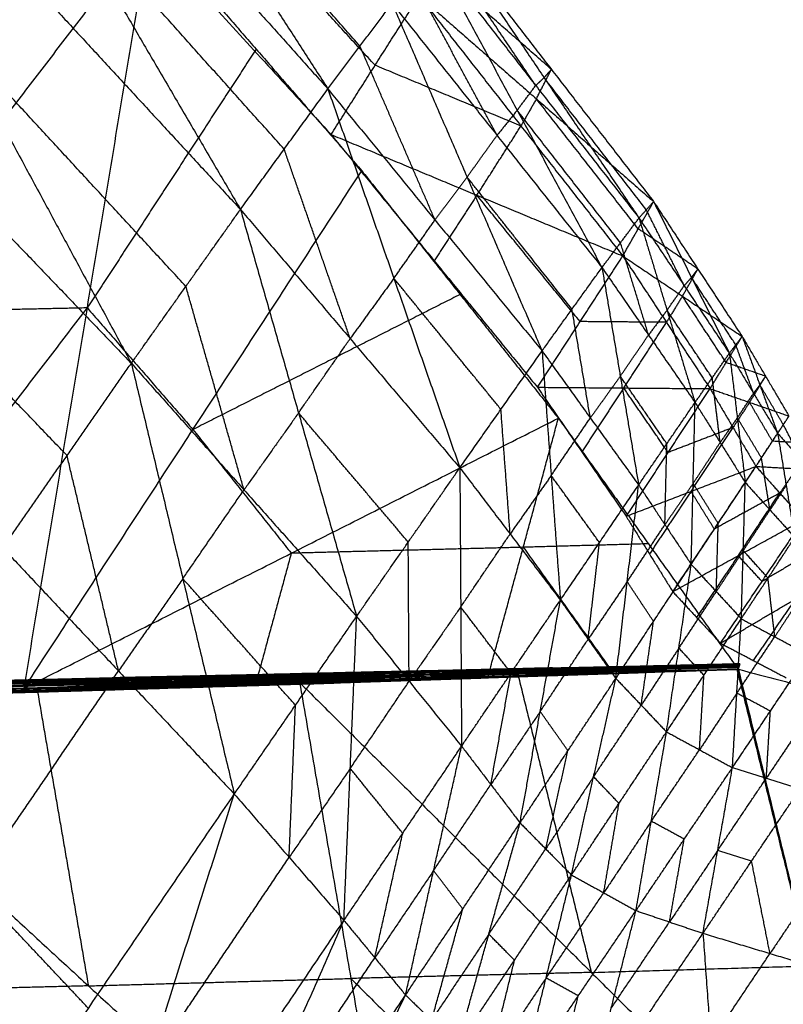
# Model space of a CAD drawing. Header units: millimetres. Extents: x -106 to 110, y -96 to 120.
# Tile 997 of 1020: x 59.65 to 61.38, y 98.49 to 100.72. Entities that reach past the tile are written whole.
import ezdxf

# ---------------------------------------------------------------- set-up
doc = ezdxf.new("R2010")
doc.units = ezdxf.units.MM
doc.header["$MEASUREMENT"] = 0
doc.layers.add('Default', color=7, linetype='Continuous', true_color=0x000000)

msp = doc.modelspace()

# ---------------------------------------------------------------- linework, layer by layer
at = {"layer": 'Default'}
for points in [[(59.4768, 101.9169, 12.9164), (59.9143, 101.2392, 13.1731), (60.3517, 100.5614, 13.4298)], [(59.3184, 101.7137, 13.2077), (59.736, 101.001, 13.4112), (60.1536, 100.2884, 13.6146)], [(59.3184, 101.7137, 13.2077), (59.835, 101.1376, 13.3188), (60.3517, 100.5614, 13.4298)], [(59.3405, 101.5706, 11.4835), (59.8497, 101.0144, 11.7456), (60.3589, 100.4581, 12.0076)], [(59.1041, 101.4248, 13.465), (59.5053, 100.6824, 13.6054), (59.9064, 99.9399, 13.7459)], [(59.1041, 101.4248, 13.465), (59.6289, 100.8566, 13.5398), (60.1536, 100.2884, 13.6146)], [(60.4244, 100.6584, 13.3201), (60.1693, 100.9488, 13.2466), (59.9143, 101.2392, 13.1731)], [(59.697, 101.196, 11.652), (59.3624, 100.7596, 11.6521), (59.0278, 100.3232, 11.6523)], [(60.4587, 100.6149, 12.1674), (60.2041, 100.893, 12.0363), (59.9495, 101.1712, 11.9053)], [(58.838, 101.0539, 13.6643), (59.3722, 100.4969, 13.7051), (59.9064, 99.9399, 13.7459)], [(60.2527, 100.4249, 13.5222), (59.9943, 100.713, 13.4667), (59.736, 101.001, 13.4112)], [(58.6115, 99.1813, 11.7754), (59.2808, 100.0541, 11.7751), (59.95, 100.9268, 11.7749)], [(59.6634, 99.204, 12.1309), (59.8067, 100.0654, 11.9529), (59.95, 100.9268, 11.7749)], [(59.95, 100.9268, 11.7749), (60.1892, 100.6514, 11.9122), (60.4285, 100.376, 12.0495)], [(60.8226, 100.569, 13.0807), (60.7151, 100.728, 12.9693), (60.6075, 100.887, 12.8579)], [(60.6265, 100.9049, 12.7409), (60.8416, 100.5869, 12.9636), (61.0566, 100.269, 13.1864)], [(60.6265, 100.9049, 12.7409), (60.8581, 100.6056, 12.8626), (61.0897, 100.3062, 12.9844)], [(60.5886, 100.869, 12.9749), (60.7806, 100.513, 13.1796), (60.9727, 100.1569, 13.3843)], [(60.5886, 100.869, 12.9749), (60.8226, 100.569, 13.0807), (61.0566, 100.269, 13.1864)], [(60.8581, 100.6056, 12.8626), (60.7253, 100.7219, 12.6983), (60.5924, 100.8383, 12.534)], [(60.7349, 100.4561, 13.2973), (60.6389, 100.6341, 13.195), (60.5429, 100.8122, 13.0926)], [(60.3589, 100.4581, 12.0076), (60.4587, 100.6149, 12.1674), (60.5584, 100.7717, 12.3271)], [(60.5584, 100.7717, 12.3271), (60.7892, 100.4774, 12.47), (61.0199, 100.1831, 12.6129)], [(60.5584, 100.7717, 12.3271), (60.8241, 100.5389, 12.6557), (61.0897, 100.3062, 12.9844)], [(60.3517, 100.5614, 13.4298), (60.4244, 100.6584, 13.3201), (60.4972, 100.7553, 13.2103)], [(60.4972, 100.7553, 13.2103), (60.6671, 100.3616, 13.3867), (60.837, 99.968, 13.563)], [(60.4972, 100.7553, 13.2103), (60.7349, 100.4561, 13.2973), (60.9727, 100.1569, 13.3843)], [(60.03, 100.1142, 13.6803), (59.7676, 100.3983, 13.6429), (59.5053, 100.6824, 13.6054)], [(60.1892, 100.6514, 11.9122), (59.998, 100.3584, 11.9325), (59.8067, 100.0654, 11.9529)], [(60.5943, 100.2647, 13.4964), (60.5094, 100.4615, 13.4083), (60.4244, 100.6584, 13.3201)], [(60.7892, 100.4774, 12.47), (60.6239, 100.5461, 12.3187), (60.4587, 100.6149, 12.1674)], [(60.8241, 100.5389, 12.6557), (60.8411, 100.5723, 12.7592), (60.8581, 100.6056, 12.8626)], [(60.8416, 100.5869, 12.9636), (60.8498, 100.5963, 12.9131), (60.8581, 100.6056, 12.8626)], [(60.8416, 100.5869, 12.9636), (60.8321, 100.578, 13.0222), (60.8226, 100.569, 13.0807)], [(61.0732, 100.2876, 13.0854), (60.9574, 100.4373, 13.0245), (60.8416, 100.5869, 12.9636)], [(60.1536, 100.2884, 13.6146), (60.2527, 100.4249, 13.5222), (60.3517, 100.5614, 13.4298)], [(60.3517, 100.5614, 13.4298), (60.5012, 100.1324, 13.5681), (60.6507, 99.7033, 13.7064)], [(60.3517, 100.5614, 13.4298), (60.5943, 100.2647, 13.4964), (60.837, 99.968, 13.563)], [(60.7806, 100.513, 13.1796), (60.8016, 100.541, 13.1301), (60.8226, 100.569, 13.0807)], [(60.8241, 100.5389, 12.6557), (60.8066, 100.5082, 12.5629), (60.7892, 100.4774, 12.47)], [(61.0548, 100.2446, 12.7986), (60.9395, 100.3918, 12.7272), (60.8241, 100.5389, 12.6557)], [(60.7806, 100.513, 13.1796), (60.7578, 100.4845, 13.2385), (60.7349, 100.4561, 13.2973)], [(61.0147, 100.2129, 13.2853), (60.8976, 100.363, 13.2325), (60.7806, 100.513, 13.1796)], [(60.6894, 100.3206, 12.3103), (60.7393, 100.399, 12.3902), (60.7892, 100.4774, 12.47)], [(60.3589, 100.4581, 12.0076), (60.5927, 100.1719, 12.159), (60.8265, 99.8857, 12.3105)], [(60.3589, 100.4581, 12.0076), (60.6894, 100.3206, 12.3103), (61.0199, 100.1831, 12.6129)], [(60.6671, 100.3616, 13.3867), (60.701, 100.4089, 13.342), (60.7349, 100.4561, 13.2973)], [(60.4022, 99.9959, 13.6605), (60.3274, 100.2104, 13.5914), (60.2527, 100.4249, 13.5222)], [(59.6634, 99.204, 12.1309), (60.046, 99.79, 12.0902), (60.4285, 100.376, 12.0495)], [(60.4285, 100.376, 12.0495), (60.6513, 100.0958, 12.2021), (60.874, 99.8156, 12.3548)], [(60.6671, 100.3616, 13.3867), (60.6307, 100.3132, 13.4415), (60.5943, 100.2647, 13.4964)], [(60.9048, 100.0624, 13.4736), (60.786, 100.212, 13.4302), (60.6671, 100.3616, 13.3867)], [(60.6894, 100.3206, 12.3103), (60.6411, 100.2462, 12.2347), (60.5927, 100.1719, 12.159)], [(60.9232, 100.0344, 12.4617), (60.8063, 100.1775, 12.386), (60.6894, 100.3206, 12.3103)], [(61.0199, 100.1831, 12.6129), (61.0548, 100.2446, 12.7986), (61.0897, 100.3062, 12.9844)], [(61.0566, 100.269, 13.1864), (61.0732, 100.2876, 13.0854), (61.0897, 100.3062, 12.9844)], [(61.0897, 100.3062, 12.9844), (61.1756, 100.1344, 13.1482), (61.2614, 99.9627, 13.3121)], [(61.0897, 100.3062, 12.9844), (61.19, 100.1535, 13.0568), (61.2903, 100.0007, 13.1293)], [(59.7607, 99.731, 13.7764), (59.4936, 100.0095, 13.756), (59.2265, 100.288, 13.7356)], [(59.9064, 99.9399, 13.7459), (60.03, 100.1142, 13.6803), (60.1536, 100.2884, 13.6146)], [(60.1536, 100.2884, 13.6146), (60.2852, 99.8276, 13.7067), (60.4168, 99.3668, 13.7987)], [(60.1536, 100.2884, 13.6146), (60.4022, 99.9959, 13.6605), (60.6507, 99.7033, 13.7064)], [(61.159, 100.1158, 13.2493), (61.1161, 100.2017, 13.1673), (61.0732, 100.2876, 13.0854)], [(60.5012, 100.1324, 13.5681), (60.5478, 100.1985, 13.5323), (60.5943, 100.2647, 13.4964)], [(60.9727, 100.1569, 13.3843), (61.0147, 100.2129, 13.2853), (61.0566, 100.269, 13.1864)], [(61.0566, 100.269, 13.1864), (61.1201, 100.0601, 13.337), (61.1836, 99.8512, 13.4877)], [(61.0566, 100.269, 13.1864), (61.159, 100.1158, 13.2493), (61.2614, 99.9627, 13.3121)], [(61.19, 100.1535, 13.0568), (61.1224, 100.199, 12.9277), (61.0548, 100.2446, 12.7986)], [(61.0782, 100.004, 13.436), (61.0464, 100.1085, 13.3607), (61.0147, 100.2129, 13.2853)], [(60.8265, 99.8857, 12.3105), (60.9232, 100.0344, 12.4617), (61.0199, 100.1831, 12.6129)], [(61.0199, 100.1831, 12.6129), (61.1188, 100.0328, 12.6984), (61.2177, 99.8826, 12.7839)], [(61.0199, 100.1831, 12.6129), (61.1551, 100.0919, 12.8711), (61.2903, 100.0007, 13.1293)], [(60.837, 99.968, 13.563), (60.9048, 100.0624, 13.4736), (60.9727, 100.1569, 13.3843)], [(60.9727, 100.1569, 13.3843), (61.0142, 99.9107, 13.5133), (61.0557, 99.6644, 13.6423)], [(60.9727, 100.1569, 13.3843), (61.0782, 100.004, 13.436), (61.1836, 99.8512, 13.4877)], [(61.1551, 100.0919, 12.8711), (61.1726, 100.1227, 12.964), (61.19, 100.1535, 13.0568)], [(61.1756, 100.1344, 13.1482), (61.1828, 100.1439, 13.1025), (61.19, 100.1535, 13.0568)], [(60.5012, 100.1324, 13.5681), (60.4517, 100.0641, 13.6143), (60.4022, 99.9959, 13.6605)], [(60.7438, 99.8356, 13.6347), (60.6225, 99.984, 13.6014), (60.5012, 100.1324, 13.5681)], [(61.1756, 100.1344, 13.1482), (61.1673, 100.1251, 13.1988), (61.159, 100.1158, 13.2493)], [(61.2759, 99.9817, 13.2207), (61.2257, 100.0581, 13.1845), (61.1756, 100.1344, 13.1482)], [(60.1616, 99.6534, 13.7723), (60.0958, 99.8838, 13.7263), (60.03, 100.1142, 13.6803)], [(61.1201, 100.0601, 13.337), (61.1396, 100.088, 13.2932), (61.159, 100.1158, 13.2493)], [(60.6513, 100.0958, 12.2021), (60.3486, 99.9429, 12.1461), (60.046, 99.79, 12.0902)], [(61.1551, 100.0919, 12.8711), (61.1369, 100.0623, 12.7848), (61.1188, 100.0328, 12.6984)], [(61.254, 99.9416, 12.9566), (61.2045, 100.0168, 12.9139), (61.1551, 100.0919, 12.8711)], [(59.1375, 99.1926, 11.9532), (59.4721, 99.629, 11.953), (59.8067, 100.0654, 11.9529)], [(59.8067, 100.0654, 11.9529), (59.5437, 100.0597, 11.864), (59.2808, 100.0541, 11.7751)], [(59.8067, 100.0654, 11.9529), (59.9263, 99.9277, 12.0215), (60.046, 99.79, 12.0902)], [(60.9463, 99.8162, 13.6026), (60.9256, 99.9393, 13.5381), (60.9048, 100.0624, 13.4736)], [(61.1201, 100.0601, 13.337), (61.0991, 100.0321, 13.3865), (61.0782, 100.004, 13.436)], [(61.2225, 99.9069, 13.3999), (61.1713, 99.9835, 13.3685), (61.1201, 100.0601, 13.337)], [(61.1188, 100.0328, 12.6984), (61.021, 100.0336, 12.5801), (60.9232, 100.0344, 12.4617)], [(61.0221, 99.8841, 12.5472), (61.0704, 99.9585, 12.6228), (61.1188, 100.0328, 12.6984)], [(60.2852, 99.8276, 13.7067), (60.3437, 99.9117, 13.6836), (60.4022, 99.9959, 13.6605)], [(61.0142, 99.9107, 13.5133), (61.0462, 99.9573, 13.4746), (61.0782, 100.004, 13.436)], [(61.2177, 99.8826, 12.7839), (61.254, 99.9416, 12.9566), (61.2903, 100.0007, 13.1293)], [(61.2614, 99.9627, 13.3121), (61.2759, 99.9817, 13.2207), (61.2903, 100.0007, 13.1293)], [(61.2903, 100.0007, 13.1293), (61.3305, 99.8911, 13.2619), (61.3707, 99.7815, 13.3945)], [(61.2903, 100.0007, 13.1293), (61.3434, 99.9106, 13.1763), (61.3964, 99.8204, 13.2232)], [(61.3161, 99.8721, 13.3533), (61.296, 99.9269, 13.287), (61.2759, 99.9817, 13.2207)], [(60.6507, 99.7033, 13.7064), (60.7438, 99.8356, 13.6347), (60.837, 99.968, 13.563)], [(60.837, 99.968, 13.563), (60.8577, 99.6858, 13.6622), (60.8785, 99.4036, 13.7614)], [(60.837, 99.968, 13.563), (60.9463, 99.8162, 13.6026), (61.0557, 99.6644, 13.6423)], [(61.1836, 99.8512, 13.4877), (61.2225, 99.9069, 13.3999), (61.2614, 99.9627, 13.3121)], [(61.2614, 99.9627, 13.3121), (61.2794, 99.8164, 13.4343), (61.2973, 99.6701, 13.5564)], [(61.2614, 99.9627, 13.3121), (61.3161, 99.8721, 13.3533), (61.3707, 99.7815, 13.3945)], [(59.615, 99.5221, 13.8068), (59.7607, 99.731, 13.7764), (59.9064, 99.9399, 13.7459)], [(59.9064, 99.9399, 13.7459), (60.0231, 99.4521, 13.7858), (60.1397, 98.9643, 13.8257)], [(59.9064, 99.9399, 13.7459), (60.1616, 99.6534, 13.7723), (60.4168, 99.3668, 13.7987)], [(61.3434, 99.9106, 13.1763), (61.2987, 99.9261, 13.0664), (61.254, 99.9416, 12.9566)], [(61.0142, 99.9107, 13.5133), (60.9803, 99.8634, 13.558), (60.9463, 99.8162, 13.6026)], [(61.1197, 99.7578, 13.565), (61.0669, 99.8342, 13.5391), (61.0142, 99.9107, 13.5133)], [(61.2405, 99.7606, 13.522), (61.2315, 99.8338, 13.461), (61.2225, 99.9069, 13.3999)], [(61.3071, 99.8515, 13.0036), (61.3252, 99.881, 13.0899), (61.3434, 99.9106, 13.1763)], [(61.3305, 99.8911, 13.2619), (61.3369, 99.9008, 13.2191), (61.3434, 99.9106, 13.1763)], [(60.8265, 99.8857, 12.3105), (60.927, 99.7395, 12.4014), (61.0275, 99.5934, 12.4922)], [(60.8265, 99.8857, 12.3105), (61.0221, 99.8841, 12.5472), (61.2177, 99.8826, 12.7839)], [(61.0221, 99.8841, 12.5472), (60.9745, 99.8118, 12.4743), (60.927, 99.7395, 12.4014)], [(61.1226, 99.738, 12.6381), (61.0723, 99.8111, 12.5926), (61.0221, 99.8841, 12.5472)], [(61.0275, 99.5934, 12.4922), (61.1226, 99.738, 12.6381), (61.2177, 99.8826, 12.7839)], [(61.2177, 99.8826, 12.7839), (61.2696, 99.7945, 12.8383), (61.3216, 99.7064, 12.8926)], [(61.2177, 99.8826, 12.7839), (61.3071, 99.8515, 13.0036), (61.3964, 99.8204, 13.2232)], [(61.3305, 99.8911, 13.2619), (61.3233, 99.8816, 13.3076), (61.3161, 99.8721, 13.3533)], [(61.3836, 99.801, 13.3089), (61.3571, 99.846, 13.2854), (61.3305, 99.8911, 13.2619)], [(61.2794, 99.8164, 13.4343), (61.2977, 99.8442, 13.3938), (61.3161, 99.8721, 13.3533)], [(60.7646, 99.5535, 13.7339), (60.7542, 99.6946, 13.6843), (60.7438, 99.8356, 13.6347)], [(61.0557, 99.6644, 13.6423), (61.1197, 99.7578, 13.565), (61.1836, 99.8512, 13.4877)], [(61.1749, 99.4846, 13.6959), (61.1793, 99.6679, 13.5918), (61.1836, 99.8512, 13.4877)], [(61.1836, 99.8512, 13.4877), (61.2405, 99.7606, 13.522), (61.2973, 99.6701, 13.5564)], [(61.3071, 99.8515, 13.0036), (61.2883, 99.823, 12.9209), (61.2696, 99.7945, 12.8383)], [(61.359, 99.7634, 13.0579), (61.333, 99.8075, 13.0307), (61.3071, 99.8515, 13.0036)], [(59.6634, 99.204, 12.1309), (60.2687, 99.5098, 12.2428), (60.874, 99.8156, 12.3548)], [(60.2852, 99.8276, 13.7067), (60.2234, 99.7405, 13.7395), (60.1616, 99.6534, 13.7723)], [(60.5338, 99.535, 13.7526), (60.4095, 99.6813, 13.7296), (60.2852, 99.8276, 13.7067)], [(60.7148, 99.2308, 12.4946), (60.7944, 99.5232, 12.4247), (60.874, 99.8156, 12.3548)], [(60.8577, 99.6858, 13.6622), (60.902, 99.751, 13.6324), (60.9463, 99.8162, 13.6026)], [(60.874, 99.8156, 12.3548), (61.0778, 99.5312, 12.5242), (61.2815, 99.2468, 12.6936)], [(61.2794, 99.8164, 13.4343), (61.2599, 99.7885, 13.4781), (61.2405, 99.7606, 13.522)], [(61.334, 99.7258, 13.4755), (61.3067, 99.7711, 13.4549), (61.2794, 99.8164, 13.4343)], [(61.3216, 99.7064, 12.8926), (61.359, 99.7634, 13.0579), (61.3964, 99.8204, 13.2232)], [(61.3707, 99.7815, 13.3945), (61.3836, 99.801, 13.3089), (61.3964, 99.8204, 13.2232)], [(61.2696, 99.7945, 12.8383), (61.1961, 99.7662, 12.7382), (61.1226, 99.738, 12.6381)], [(61.1745, 99.6499, 12.6924), (61.2221, 99.7222, 12.7654), (61.2696, 99.7945, 12.8383)], [(61.4261, 99.7191, 13.4142), (61.4049, 99.76, 13.3615), (61.3836, 99.801, 13.3089)], [(60.046, 99.79, 12.0902), (60.1573, 99.6499, 12.1665), (60.2687, 99.5098, 12.2428)], [(61.2973, 99.6701, 13.5564), (61.334, 99.7258, 13.4755), (61.3707, 99.7815, 13.3945)], [(61.3707, 99.7815, 13.3945), (61.3901, 99.6635, 13.4923), (61.4094, 99.5456, 13.59)], [(61.3707, 99.7815, 13.3945), (61.4261, 99.7191, 13.4142), (61.4815, 99.6566, 13.4339)], [(61.1153, 99.5745, 13.6691), (61.1175, 99.6661, 13.617), (61.1197, 99.7578, 13.565)], [(61.1793, 99.6679, 13.5918), (61.2099, 99.7143, 13.5569), (61.2405, 99.7606, 13.522)], [(61.4513, 99.7583, 13.2452), (61.4051, 99.7609, 13.1516), (61.359, 99.7634, 13.0579)], [(59.8773, 99.2432, 13.8163), (59.819, 99.4871, 13.7963), (59.7607, 99.731, 13.7764)], [(61.3534, 99.6078, 13.5732), (61.3437, 99.6668, 13.5243), (61.334, 99.7258, 13.4755)], [(60.4168, 99.3668, 13.7987), (60.5338, 99.535, 13.7526), (60.6507, 99.7033, 13.7064)], [(60.6507, 99.7033, 13.7064), (60.6527, 99.3881, 13.7686), (60.6546, 99.0728, 13.8307)], [(60.6507, 99.7033, 13.7064), (60.7646, 99.5535, 13.7339), (60.8785, 99.4036, 13.7614)], [(61.0275, 99.5934, 12.4922), (61.1745, 99.6499, 12.6924), (61.3216, 99.7064, 12.8926)], [(61.1331, 99.4228, 12.6068), (61.2273, 99.5646, 12.7497), (61.3216, 99.7064, 12.8926)], [(61.3216, 99.7064, 12.8926), (61.3756, 99.646, 12.9171), (61.4296, 99.5857, 12.9415)], [(61.3216, 99.7064, 12.8926), (61.4138, 99.7013, 13.0799), (61.5061, 99.6962, 13.2672)], [(61.4138, 99.7013, 13.0799), (61.3947, 99.6737, 12.9985), (61.3756, 99.646, 12.9171)], [(60.8577, 99.6858, 13.6622), (60.8112, 99.6196, 13.698), (60.7646, 99.5535, 13.7339)], [(60.9671, 99.534, 13.7018), (60.9124, 99.6099, 13.682), (60.8577, 99.6858, 13.6622)], [(60.8785, 99.4036, 13.7614), (60.9671, 99.534, 13.7018), (61.0557, 99.6644, 13.6423)], [(61.0041, 99.2262, 13.7996), (61.0299, 99.4453, 13.7209), (61.0557, 99.6644, 13.6423)], [(61.0557, 99.6644, 13.6423), (61.1153, 99.5745, 13.6691), (61.1749, 99.4846, 13.6959)], [(61.1793, 99.6679, 13.5918), (61.1473, 99.6212, 13.6305), (61.1153, 99.5745, 13.6691)], [(61.1749, 99.4846, 13.6959), (61.2361, 99.5773, 13.6262), (61.2973, 99.6701, 13.5564)], [(61.2361, 99.5773, 13.6262), (61.2077, 99.6226, 13.609), (61.1793, 99.6679, 13.5918)], [(61.2884, 99.3613, 13.7229), (61.2929, 99.5157, 13.6396), (61.2973, 99.6701, 13.5564)], [(61.2973, 99.6701, 13.5564), (61.3534, 99.6078, 13.5732), (61.4094, 99.5456, 13.59)], [(61.3901, 99.6635, 13.4923), (61.3717, 99.6357, 13.5327), (61.3534, 99.6078, 13.5732)], [(60.0231, 99.4521, 13.7858), (60.0923, 99.5527, 13.7791), (60.1616, 99.6534, 13.7723)], [(61.1745, 99.6499, 12.6924), (61.1274, 99.579, 12.621), (61.0803, 99.5081, 12.5495)], [(61.2273, 99.5646, 12.7497), (61.2009, 99.6073, 12.7211), (61.1745, 99.6499, 12.6924)], [(61.3756, 99.646, 12.9171), (61.3015, 99.6053, 12.8334), (61.2273, 99.5646, 12.7497)], [(61.2814, 99.5043, 12.7741), (61.3285, 99.5752, 12.8456), (61.3756, 99.646, 12.9171)], [(61.0275, 99.5934, 12.4922), (61.0803, 99.5081, 12.5495), (61.1331, 99.4228, 12.6068)], [(61.2929, 99.5157, 13.6396), (61.3231, 99.5618, 13.6064), (61.3534, 99.6078, 13.5732)], [(61.0299, 99.4453, 13.7209), (61.0726, 99.5099, 13.695), (61.1153, 99.5745, 13.6691)], [(61.1331, 99.4228, 12.6068), (61.2814, 99.5043, 12.7741), (61.4296, 99.5857, 12.9415)], [(61.2317, 99.423, 13.7094), (61.2339, 99.5001, 13.6678), (61.2361, 99.5773, 13.6262)], [(61.2412, 99.3061, 12.6568), (61.3354, 99.4459, 12.7992), (61.4296, 99.5857, 12.9415)], [(60.6527, 99.3881, 13.7686), (60.7086, 99.4708, 13.7512), (60.7646, 99.5535, 13.7339)], [(61.2884, 99.3613, 13.7229), (61.3489, 99.4535, 13.6564), (61.4094, 99.5456, 13.59)], [(61.5052, 99.546, 12.9294), (61.4203, 99.496, 12.8643), (61.3354, 99.4459, 12.7992)], [(60.7944, 99.5232, 12.4247), (60.5316, 99.5165, 12.3337), (60.2687, 99.5098, 12.2428)], [(60.5357, 99.2198, 13.8147), (60.5347, 99.3774, 13.7836), (60.5338, 99.535, 13.7526)], [(61.0778, 99.5312, 12.5242), (60.9361, 99.5272, 12.4744), (60.7944, 99.5232, 12.4247)], [(60.7944, 99.5232, 12.4247), (60.8963, 99.381, 12.5094), (60.9982, 99.2388, 12.5941)], [(60.9413, 99.3149, 13.7805), (60.9542, 99.4245, 13.7411), (60.9671, 99.534, 13.7018)], [(59.615, 99.5221, 13.8068), (59.8773, 99.2432, 13.8163), (60.1397, 98.9643, 13.8257)], [(60.2687, 99.5098, 12.2428), (60.2289, 99.3636, 12.2778), (60.1891, 99.2174, 12.3127)], [(61.2814, 99.5043, 12.7741), (61.2342, 99.4344, 12.703), (61.1871, 99.3645, 12.6318)], [(61.2929, 99.5157, 13.6396), (61.2623, 99.4693, 13.6745), (61.2317, 99.423, 13.7094)], [(61.2412, 99.3061, 12.6568), (61.411, 99.4062, 12.787), (61.5808, 99.5064, 12.9172)], [(61.3354, 99.4459, 12.7992), (61.3084, 99.4751, 12.7866), (61.2814, 99.5043, 12.7741)], [(61.3489, 99.4535, 13.6564), (61.3209, 99.4846, 13.648), (61.2929, 99.5157, 13.6396)], [(61.0041, 99.2262, 13.7996), (61.0895, 99.3554, 13.7477), (61.1749, 99.4846, 13.6959)], [(61.119, 99.1053, 13.8194), (61.147, 99.2949, 13.7577), (61.1749, 99.4846, 13.6959)], [(61.1749, 99.4846, 13.6959), (61.2317, 99.423, 13.7094), (61.2884, 99.3613, 13.7229)], [(60.0231, 99.4521, 13.7858), (59.9502, 99.3477, 13.801), (59.8773, 99.2432, 13.8163)], [(60.2783, 99.1656, 13.8122), (60.1507, 99.3088, 13.799), (60.0231, 99.4521, 13.7858)], [(61.0299, 99.4453, 13.7209), (60.9856, 99.3801, 13.7507), (60.9413, 99.3149, 13.7805)], [(61.0895, 99.3554, 13.7477), (61.0597, 99.4004, 13.7343), (61.0299, 99.4453, 13.7209)], [(61.3642, 99.3207, 13.7169), (61.3566, 99.3871, 13.6867), (61.3489, 99.4535, 13.6564)], [(61.1331, 99.4228, 12.6068), (61.1871, 99.3645, 12.6318), (61.2412, 99.3061, 12.6568)], [(61.147, 99.2949, 13.7577), (61.1893, 99.3589, 13.7335), (61.2317, 99.423, 13.7094)], [(61.4248, 99.4129, 13.6505), (61.3945, 99.3668, 13.6837), (61.3642, 99.3207, 13.7169)], [(60.6546, 99.0728, 13.8307), (60.7666, 99.2382, 13.7961), (60.8785, 99.4036, 13.7614)], [(60.7871, 98.8991, 13.8542), (60.8328, 99.1514, 13.8078), (60.8785, 99.4036, 13.7614)], [(60.8785, 99.4036, 13.7614), (60.9413, 99.3149, 13.7805), (61.0041, 99.2262, 13.7996)], [(61.411, 99.4062, 12.787), (61.3633, 99.3366, 12.7152), (61.3155, 99.267, 12.6435)], [(60.1397, 98.9643, 13.8257), (60.2783, 99.1656, 13.8122), (60.4168, 99.3668, 13.7987)], [(60.388, 98.6781, 13.8379), (60.4024, 99.0224, 13.8183), (60.4168, 99.3668, 13.7987)], [(60.4168, 99.3668, 13.7987), (60.5357, 99.2198, 13.8147), (60.6546, 99.0728, 13.8307)], [(60.6527, 99.3881, 13.7686), (60.5942, 99.3039, 13.7917), (60.5357, 99.2198, 13.8147)], [(60.7666, 99.2382, 13.7961), (60.7096, 99.3132, 13.7823), (60.6527, 99.3881, 13.7686)], [(61.0615, 99.1657, 13.8095), (61.0755, 99.2606, 13.7786), (61.0895, 99.3554, 13.7477)], [(61.119, 99.1053, 13.8194), (61.2037, 99.2333, 13.7711), (61.2884, 99.3613, 13.7229)], [(61.2683, 99.0242, 13.8109), (61.2783, 99.1928, 13.7669), (61.2884, 99.3613, 13.7229)], [(61.2884, 99.3613, 13.7229), (61.3642, 99.3207, 13.7169), (61.4401, 99.2801, 13.711)], [(60.8328, 99.1514, 13.8078), (60.887, 99.2331, 13.7941), (60.9413, 99.3149, 13.7805)], [(61.2412, 99.3061, 12.6568), (61.3155, 99.267, 12.6435), (61.3899, 99.2279, 12.6302)], [(61.2783, 99.1928, 13.7669), (61.3213, 99.2568, 13.7419), (61.3642, 99.3207, 13.7169)], [(61.147, 99.2949, 13.7577), (61.1043, 99.2303, 13.7836), (61.0615, 99.1657, 13.8095)], [(61.2037, 99.2333, 13.7711), (61.1753, 99.2641, 13.7644), (61.147, 99.2949, 13.7577)], [(61.2683, 99.0242, 13.8109), (61.3542, 99.1522, 13.7609), (61.4401, 99.2801, 13.711)], [(60.3613, 99.2199, 12.3508), (60.8232, 99.2384, 12.515), (61.2851, 99.257, 12.6792)], [(60.3837, 99.2255, 12.3572), (60.8344, 99.2412, 12.5182), (61.2851, 99.257, 12.6792)], [(60.4038, 99.2315, 12.3653), (60.8446, 99.2454, 12.5208), (61.2855, 99.2593, 12.6762)], [(60.4038, 99.2315, 12.3653), (60.8444, 99.2442, 12.5223), (61.2851, 99.257, 12.6792)], [(60.4217, 99.2378, 12.3738), (60.8535, 99.2486, 12.525), (61.2853, 99.2594, 12.6761)], [(60.4217, 99.2378, 12.3738), (60.8536, 99.2486, 12.525), (61.2854, 99.2594, 12.6761)], [(60.4217, 99.2378, 12.3738), (60.8534, 99.2485, 12.5251), (61.2851, 99.2593, 12.6765)], [(60.4217, 99.2378, 12.3738), (60.8536, 99.2486, 12.525), (61.2854, 99.2593, 12.6761)], [(60.4217, 99.2378, 12.3738), (60.8536, 99.2485, 12.525), (61.2855, 99.2593, 12.6762)], [(60.436, 99.2412, 12.3834), (60.8606, 99.2502, 12.5299), (61.2851, 99.2593, 12.6765)], [(61.2853, 99.2581, 12.6777), (61.0649, 99.2518, 12.5992), (60.8446, 99.2454, 12.5208)], [(61.2852, 99.2593, 12.6763), (61.0693, 99.2539, 12.6007), (60.8534, 99.2485, 12.5251)], [(60.8535, 99.2486, 12.525), (61.0694, 99.254, 12.6006), (61.2852, 99.2593, 12.6763)], [(60.8536, 99.2486, 12.525), (61.0695, 99.254, 12.6005), (61.2854, 99.2594, 12.6761)], [(60.8536, 99.2486, 12.525), (61.0695, 99.254, 12.6005), (61.2854, 99.2594, 12.6761)], [(61.2854, 99.2593, 12.6762), (61.0695, 99.2539, 12.6006), (60.8536, 99.2486, 12.525)], [(60.8536, 99.2485, 12.525), (61.0695, 99.2539, 12.6006), (61.2854, 99.2593, 12.6762)], [(61.284, 99.257, 12.6798), (61.0718, 99.2525, 12.6066), (60.8595, 99.248, 12.5333)], [(60.8606, 99.2502, 12.5299), (61.0723, 99.2536, 12.6049), (61.284, 99.257, 12.6798)], [(61.2818, 99.247, 12.6931), (61.2835, 99.252, 12.6862), (61.2851, 99.257, 12.6792)], [(61.283, 99.2547, 12.6832), (61.284, 99.257, 12.6798), (61.2851, 99.2593, 12.6765)], [(61.2851, 99.2593, 12.6765), (61.2852, 99.2593, 12.6763), (61.2853, 99.2594, 12.6761)], [(61.2851, 99.257, 12.6792), (61.2853, 99.2581, 12.6777), (61.2855, 99.2593, 12.6762)], [(61.2853, 99.2594, 12.6761), (61.2854, 99.2594, 12.6761), (61.2854, 99.2594, 12.6761)], [(61.2854, 99.2594, 12.6761), (61.2854, 99.2594, 12.6761), (61.2854, 99.2593, 12.6761)], [(61.2854, 99.2593, 12.6761), (61.2854, 99.2593, 12.6762), (61.2855, 99.2593, 12.6762)], [(59.2711, 99.2087, 11.98), (59.8464, 99.2232, 12.1769), (60.4217, 99.2378, 12.3738)], [(59.2901, 99.2142, 11.9915), (59.8631, 99.2277, 12.1874), (60.436, 99.2412, 12.3834)], [(59.2901, 99.2142, 11.9915), (59.8559, 99.226, 12.1827), (60.4217, 99.2378, 12.3738)], [(59.3038, 99.2136, 12.0033), (59.8699, 99.2274, 12.1933), (60.436, 99.2412, 12.3834)], [(59.3038, 99.2136, 12.0033), (59.875, 99.2267, 12.1984), (60.4461, 99.2398, 12.3935)], [(59.3127, 99.2073, 12.0117), (59.8794, 99.2235, 12.2026), (60.4461, 99.2398, 12.3935)], [(59.3127, 99.2073, 12.0117), (59.8825, 99.2206, 12.2065), (60.4524, 99.2339, 12.4014)], [(59.5467, 98.758, 13.7262), (59.712, 99.0006, 13.7712), (59.8773, 99.2432, 13.8163)], [(59.6634, 99.204, 12.1309), (60.0579, 99.219, 12.2661), (60.4524, 99.2339, 12.4014)], [(59.8374, 99.2201, 12.1726), (60.1251, 99.2274, 12.2711), (60.4128, 99.2347, 12.3696)], [(60.4128, 99.2347, 12.3696), (60.1296, 99.2289, 12.2732), (59.8464, 99.2232, 12.1769)], [(59.8559, 99.226, 12.1827), (60.1424, 99.2327, 12.2806), (60.4289, 99.2395, 12.3786)], [(60.4289, 99.2395, 12.3786), (60.146, 99.2336, 12.283), (59.8631, 99.2277, 12.1874)], [(59.8699, 99.2274, 12.1933), (60.1555, 99.234, 12.2909), (60.4411, 99.2405, 12.3885)], [(60.4411, 99.2405, 12.3885), (60.158, 99.2336, 12.2934), (59.875, 99.2267, 12.1984)], [(59.8794, 99.2235, 12.2026), (60.1643, 99.2302, 12.3), (60.4492, 99.2369, 12.3975)], [(60.4492, 99.2369, 12.3975), (60.1659, 99.2287, 12.302), (59.8825, 99.2206, 12.2065)], [(60.2877, 99.217, 12.3447), (60.7848, 99.232, 12.5189), (61.2818, 99.247, 12.6931)], [(60.2877, 99.217, 12.3447), (60.7831, 99.2319, 12.5186), (61.2786, 99.2467, 12.6926)], [(60.3121, 99.2141, 12.3458), (60.797, 99.2306, 12.5195), (61.2818, 99.247, 12.6931)], [(60.337, 99.2155, 12.3473), (60.8094, 99.2313, 12.5202), (61.2818, 99.247, 12.6931)], [(60.8215, 99.2335, 12.522), (60.5853, 99.2256, 12.4355), (60.3491, 99.2177, 12.3491)], [(60.3613, 99.2199, 12.3508), (60.8215, 99.2335, 12.522), (61.2818, 99.247, 12.6931)], [(60.8344, 99.2412, 12.5182), (60.6035, 99.232, 12.4361), (60.3725, 99.2227, 12.354)], [(60.8444, 99.2442, 12.5223), (60.6191, 99.2364, 12.4417), (60.3938, 99.2285, 12.3612)], [(60.4038, 99.2315, 12.3653), (60.4128, 99.2347, 12.3696), (60.4217, 99.2378, 12.3738)], [(60.8536, 99.2485, 12.525), (60.6332, 99.2416, 12.4473), (60.4128, 99.2347, 12.3696)], [(60.4217, 99.2378, 12.3738), (60.4289, 99.2395, 12.3786), (60.436, 99.2412, 12.3834)], [(60.8606, 99.2502, 12.5299), (60.6447, 99.2449, 12.4543), (60.4289, 99.2395, 12.3786)], [(60.4289, 99.2395, 12.3786), (60.6411, 99.244, 12.4519), (60.8534, 99.2485, 12.5251)], [(60.436, 99.2412, 12.3834), (60.8595, 99.248, 12.5333), (61.283, 99.2547, 12.6832)], [(60.436, 99.2412, 12.3834), (60.4411, 99.2405, 12.3885), (60.4461, 99.2398, 12.3935)], [(60.4411, 99.2405, 12.3885), (60.6503, 99.2442, 12.4609), (60.8595, 99.248, 12.5333)], [(60.4461, 99.2398, 12.3935), (60.8646, 99.2473, 12.5384), (61.283, 99.2547, 12.6832)], [(60.4461, 99.2398, 12.3935), (60.4492, 99.2369, 12.3975), (60.4524, 99.2339, 12.4014)], [(60.4492, 99.2369, 12.3975), (60.6569, 99.2421, 12.4679), (60.8646, 99.2473, 12.5384)], [(60.4524, 99.2339, 12.4014), (60.8677, 99.2443, 12.5423), (61.283, 99.2547, 12.6832)], [(60.4524, 99.2339, 12.4014), (60.8669, 99.2404, 12.5475), (61.2815, 99.2468, 12.6936)], [(60.4524, 99.2339, 12.4014), (60.5836, 99.2324, 12.448), (60.7148, 99.2308, 12.4946)], [(60.9982, 99.2388, 12.5941), (60.7909, 99.2356, 12.521), (60.5836, 99.2324, 12.448)], [(60.7148, 99.2308, 12.4946), (60.9982, 99.2388, 12.5941), (61.2815, 99.2468, 12.6936)], [(60.7209, 98.986, 13.8425), (60.7437, 99.1121, 13.8193), (60.7666, 99.2382, 13.7961)], [(61.2802, 99.2469, 12.6929), (61.0325, 99.2395, 12.6059), (60.7848, 99.232, 12.5189)], [(60.8094, 99.2313, 12.5202), (60.8155, 99.2324, 12.5211), (60.8215, 99.2335, 12.522)], [(60.8232, 99.2384, 12.515), (60.8224, 99.236, 12.5185), (60.8215, 99.2335, 12.522)], [(61.2835, 99.252, 12.6862), (61.0533, 99.2452, 12.6006), (60.8232, 99.2384, 12.515)], [(60.8232, 99.2384, 12.515), (60.8288, 99.2398, 12.5166), (60.8344, 99.2412, 12.5182)], [(60.8344, 99.2412, 12.5182), (60.8394, 99.2427, 12.5202), (60.8444, 99.2442, 12.5223)], [(60.8446, 99.2454, 12.5208), (60.8445, 99.2448, 12.5215), (60.8444, 99.2442, 12.5223)], [(60.8446, 99.2454, 12.5208), (60.8491, 99.247, 12.5229), (60.8536, 99.2485, 12.525)], [(60.8535, 99.2486, 12.525), (60.8535, 99.2486, 12.525), (60.8536, 99.2486, 12.525)], [(60.8536, 99.2486, 12.525), (60.8536, 99.2486, 12.525), (60.8536, 99.2486, 12.525)], [(60.8595, 99.248, 12.5333), (60.8621, 99.2476, 12.5358), (60.8646, 99.2473, 12.5384)], [(60.8646, 99.2473, 12.5384), (60.8661, 99.2458, 12.5403), (60.8677, 99.2443, 12.5423)], [(61.2823, 99.2508, 12.6884), (61.0746, 99.2456, 12.618), (60.8669, 99.2404, 12.5475)], [(60.8669, 99.2404, 12.5475), (60.8673, 99.2423, 12.5449), (60.8677, 99.2443, 12.5423)], [(60.8669, 99.2404, 12.5475), (60.9326, 99.2396, 12.5708), (60.9982, 99.2388, 12.5941)], [(61.1937, 99.0647, 13.8152), (61.1987, 99.149, 13.7932), (61.2037, 99.2333, 13.7711)], [(61.2786, 99.2467, 12.6926), (61.2802, 99.2469, 12.6929), (61.2818, 99.247, 12.6931)], [(61.2786, 99.2467, 12.6926), (61.2801, 99.2468, 12.6931), (61.2815, 99.2468, 12.6936)], [(61.2786, 99.2467, 12.6926), (61.444, 98.5753, 11.2742), (61.6093, 97.9038, 9.8557)], [(61.2802, 99.2469, 12.6929), (61.2801, 99.2468, 12.693), (61.2801, 99.2468, 12.6931)], [(61.4454, 98.5753, 11.2747), (61.3627, 98.911, 11.9839), (61.2801, 99.2468, 12.6931)], [(61.2817, 99.2469, 12.6934), (61.2809, 99.2469, 12.6931), (61.2802, 99.2469, 12.6929)], [(61.2815, 99.2468, 12.6936), (61.2823, 99.2508, 12.6884), (61.283, 99.2547, 12.6832)], [(61.2815, 99.2468, 12.6936), (61.2817, 99.2469, 12.6934), (61.2818, 99.247, 12.6931)], [(61.2815, 99.2468, 12.6936), (61.4454, 98.5753, 11.2747), (61.6093, 97.9038, 9.8557)], [(61.2817, 99.2469, 12.6934), (61.3635, 98.9111, 11.984), (61.4454, 98.5753, 11.2747)], [(61.4456, 98.5754, 11.2744), (61.3636, 98.9112, 11.9839), (61.2817, 99.2469, 12.6934)], [(61.2818, 99.247, 12.6931), (61.4456, 98.5754, 11.2744), (61.6093, 97.9038, 9.8557)], [(61.2818, 99.247, 12.6931), (62.0382, 99.0478, 12.3217), (62.7946, 98.8485, 11.9502)], [(59.0985, 99.1837, 11.9352), (59.6931, 99.2004, 12.1399), (60.2877, 99.217, 12.3447)], [(59.1297, 99.1786, 11.9389), (59.7087, 99.1978, 12.1418), (60.2877, 99.217, 12.3447)], [(59.1297, 99.1786, 11.9389), (59.7209, 99.1963, 12.1424), (60.3121, 99.2141, 12.3458)], [(59.1615, 99.1795, 11.9428), (59.7493, 99.1975, 12.145), (60.337, 99.2155, 12.3473)], [(59.1615, 99.1795, 11.9428), (59.7368, 99.1968, 12.1443), (60.3121, 99.2141, 12.3458)], [(59.1926, 99.1847, 11.949), (59.7769, 99.2023, 12.1499), (60.3613, 99.2199, 12.3508)], [(59.1926, 99.1847, 11.949), (59.7648, 99.2001, 12.1481), (60.337, 99.2155, 12.3473)], [(59.2215, 99.1919, 11.9582), (59.8026, 99.2087, 12.1577), (60.3837, 99.2255, 12.3572)], [(59.2215, 99.1919, 11.9582), (59.7914, 99.2059, 12.1545), (60.3613, 99.2199, 12.3508)], [(59.8157, 99.2127, 12.1632), (59.5251, 99.2043, 12.0634), (59.2346, 99.1959, 11.9637)], [(59.2476, 99.1999, 11.9692), (59.8257, 99.2157, 12.1672), (60.4038, 99.2315, 12.3653)], [(59.2476, 99.1999, 11.9692), (59.8157, 99.2127, 12.1632), (60.3837, 99.2255, 12.3572)], [(59.8374, 99.2201, 12.1726), (59.5484, 99.2122, 12.0736), (59.2593, 99.2043, 11.9746)], [(59.2711, 99.2087, 11.98), (59.8374, 99.2201, 12.1726), (60.4038, 99.2315, 12.3653)], [(59.8559, 99.226, 12.1827), (59.5682, 99.2187, 12.0842), (59.2806, 99.2114, 11.9857)], [(59.8699, 99.2274, 12.1933), (59.5834, 99.2206, 12.0954), (59.2969, 99.2139, 11.9974)], [(59.8794, 99.2235, 12.2026), (59.5938, 99.217, 12.105), (59.3083, 99.2104, 12.0075)], [(59.4881, 99.2056, 12.0713), (59.6853, 99.2131, 12.1389), (59.8825, 99.2206, 12.2065)], [(60.0579, 99.219, 12.2661), (59.773, 99.2123, 12.1687), (59.4881, 99.2056, 12.0713)], [(59.6634, 99.204, 12.1309), (60.1891, 99.2174, 12.3127), (60.7148, 99.2308, 12.4946)], [(59.7087, 99.1978, 12.1418), (60.0043, 99.2067, 12.2435), (60.2999, 99.2156, 12.3453)], [(59.7368, 99.1968, 12.1443), (60.0307, 99.2058, 12.2454), (60.3246, 99.2148, 12.3465)], [(60.3246, 99.2148, 12.3465), (60.0369, 99.2061, 12.2458), (59.7493, 99.1975, 12.145)], [(59.7648, 99.2001, 12.1481), (60.057, 99.2089, 12.2486), (60.3491, 99.2177, 12.3491)], [(60.3491, 99.2177, 12.3491), (60.063, 99.21, 12.2495), (59.7769, 99.2023, 12.1499)], [(59.7914, 99.2059, 12.1545), (60.082, 99.2143, 12.2543), (60.3725, 99.2227, 12.354)], [(60.3725, 99.2227, 12.354), (60.0876, 99.2157, 12.2559), (59.8026, 99.2087, 12.1577)], [(59.8026, 99.2087, 12.1577), (59.8091, 99.2107, 12.1604), (59.8157, 99.2127, 12.1632)], [(59.8157, 99.2127, 12.1632), (60.1047, 99.2206, 12.2622), (60.3938, 99.2285, 12.3612)], [(60.3938, 99.2285, 12.3612), (60.1097, 99.2221, 12.2642), (59.8257, 99.2157, 12.1672)], [(59.8257, 99.2157, 12.1672), (59.8316, 99.2179, 12.1699), (59.8374, 99.2201, 12.1726)], [(59.8464, 99.2232, 12.1769), (59.8511, 99.2246, 12.1798), (59.8559, 99.226, 12.1827)], [(59.8631, 99.2277, 12.1874), (59.8665, 99.2275, 12.1904), (59.8699, 99.2274, 12.1933)], [(59.875, 99.2267, 12.1984), (59.8772, 99.2251, 12.2005), (59.8794, 99.2235, 12.2026)], [(60.0579, 99.219, 12.2661), (60.3207, 99.2257, 12.3571), (60.5836, 99.2324, 12.448)], [(60.1891, 99.2174, 12.3127), (60.1235, 99.2182, 12.2894), (60.0579, 99.219, 12.2661)], [(60.2877, 99.217, 12.3447), (60.2999, 99.2156, 12.3453), (60.3121, 99.2141, 12.3458)], [(60.2877, 99.217, 12.3447), (60.4037, 98.5467, 10.9105), (60.5197, 97.8764, 9.4762)], [(60.2877, 99.217, 12.3447), (60.9485, 98.5604, 11.1002), (61.6093, 97.9038, 9.8557)], [(60.2999, 99.2156, 12.3453), (60.5423, 99.2238, 12.4321), (60.7848, 99.232, 12.5189)], [(60.3121, 99.2141, 12.3458), (60.3246, 99.2148, 12.3465), (60.337, 99.2155, 12.3473)], [(60.8094, 99.2313, 12.5202), (60.567, 99.223, 12.4334), (60.3246, 99.2148, 12.3465)], [(60.3246, 99.2148, 12.3465), (60.5608, 99.2227, 12.433), (60.797, 99.2306, 12.5195)], [(60.337, 99.2155, 12.3473), (60.3491, 99.2177, 12.3491), (60.3613, 99.2199, 12.3508)], [(60.3613, 99.2199, 12.3508), (60.3725, 99.2227, 12.354), (60.3837, 99.2255, 12.3572)], [(60.3837, 99.2255, 12.3572), (60.3938, 99.2285, 12.3612), (60.4038, 99.2315, 12.3653)], [(60.4024, 99.0224, 13.8183), (60.4691, 99.1211, 13.8165), (60.5357, 99.2198, 13.8147)], [(60.7848, 99.232, 12.5189), (60.784, 99.232, 12.5188), (60.7831, 99.2319, 12.5186)], [(60.7831, 99.2319, 12.5186), (60.8658, 98.8961, 11.8094), (60.9485, 98.5604, 11.1002)], [(60.7848, 99.232, 12.5189), (60.7909, 99.2313, 12.5192), (60.797, 99.2306, 12.5195)], [(60.7871, 98.8991, 13.8542), (60.8956, 99.0626, 13.8269), (61.0041, 99.2262, 13.7996)], [(60.9036, 98.7812, 13.8671), (60.9538, 99.0037, 13.8334), (61.0041, 99.2262, 13.7996)], [(61.0041, 99.2262, 13.7996), (61.0615, 99.1657, 13.8095), (61.119, 99.1053, 13.8194)], [(58.6115, 99.1813, 11.7754), (59.1375, 99.1926, 11.9532), (59.6634, 99.204, 12.1309)], [(59.1141, 99.1811, 11.937), (59.4036, 99.1907, 12.0385), (59.6931, 99.2004, 12.1399)], [(59.7087, 99.1978, 12.1418), (59.4114, 99.1895, 12.0394), (59.1141, 99.1811, 11.937)], [(59.7368, 99.1968, 12.1443), (59.4412, 99.1879, 12.0426), (59.1456, 99.179, 11.9408)], [(59.7648, 99.2001, 12.1481), (59.4709, 99.1911, 12.047), (59.177, 99.1821, 11.9459)], [(59.7914, 99.2059, 12.1545), (59.4992, 99.1971, 12.0541), (59.2071, 99.1883, 11.9536)], [(59.3127, 99.2073, 12.0117), (59.4881, 99.2056, 12.0713), (59.6634, 99.204, 12.1309)], [(59.6931, 99.2004, 12.1399), (59.7511, 98.8652, 11.4228), (59.8091, 98.53, 10.7057)], [(59.7209, 99.1963, 12.1424), (59.7148, 99.1971, 12.1421), (59.7087, 99.1978, 12.1418)], [(59.7209, 99.1963, 12.1424), (59.7289, 99.1965, 12.1433), (59.7368, 99.1968, 12.1443)], [(59.7493, 99.1975, 12.145), (59.757, 99.1988, 12.1466), (59.7648, 99.2001, 12.1481)], [(59.7769, 99.2023, 12.1499), (59.7842, 99.2041, 12.1522), (59.7914, 99.2059, 12.1545)], [(61.2783, 99.1928, 13.7669), (61.236, 99.1288, 13.791), (61.1937, 99.0647, 13.8152)], [(61.3542, 99.1522, 13.7609), (61.3163, 99.1725, 13.7639), (61.2783, 99.1928, 13.7669)], [(59.0985, 99.1837, 11.9352), (59.8091, 98.53, 10.7057), (60.5197, 97.8764, 9.4762)], [(60.2639, 98.8212, 13.8318), (60.2711, 98.9934, 13.822), (60.2783, 99.1656, 13.8122)], [(60.8328, 99.1514, 13.8078), (60.7768, 99.0687, 13.8251), (60.7209, 98.986, 13.8425)], [(60.8956, 99.0626, 13.8269), (60.8642, 99.107, 13.8173), (60.8328, 99.1514, 13.8078)], [(60.9538, 99.0037, 13.8334), (61.0077, 99.0847, 13.8214), (61.0615, 99.1657, 13.8095)], [(61.3451, 99.0004, 13.7998), (61.3497, 99.0763, 13.7804), (61.3542, 99.1522, 13.7609)], [(61.431, 99.1283, 13.7498), (61.3881, 99.0643, 13.7748), (61.3451, 99.0004, 13.7998)], [(60.9036, 98.7812, 13.8671), (61.0113, 98.9432, 13.8433), (61.119, 99.1053, 13.8194)], [(61.0498, 98.7004, 13.8619), (61.0844, 98.9028, 13.8407), (61.119, 99.1053, 13.8194)], [(61.119, 99.1053, 13.8194), (61.1937, 99.0647, 13.8152), (61.2683, 99.0242, 13.8109)], [(60.388, 98.6781, 13.8379), (60.5213, 98.8754, 13.8343), (60.6546, 99.0728, 13.8307)], [(60.5277, 98.5092, 13.8484), (60.5912, 98.791, 13.8396), (60.6546, 99.0728, 13.8307)], [(60.6546, 99.0728, 13.8307), (60.7209, 98.986, 13.8425), (60.7871, 98.8991, 13.8542)], [(60.8453, 98.8401, 13.8607), (60.8705, 98.9514, 13.8438), (60.8956, 99.0626, 13.8269)], [(61.0844, 98.9028, 13.8407), (61.139, 98.9838, 13.8279), (61.1937, 99.0647, 13.8152)], [(60.4024, 99.0224, 13.8183), (60.3332, 98.9218, 13.8251), (60.2639, 98.8212, 13.8318)], [(60.5213, 98.8754, 13.8343), (60.4619, 98.9489, 13.8263), (60.4024, 99.0224, 13.8183)], [(61.0498, 98.7004, 13.8619), (61.159, 98.8623, 13.8364), (61.2683, 99.0242, 13.8109)], [(61.2015, 98.649, 13.8485), (61.2349, 98.8366, 13.8297), (61.2683, 99.0242, 13.8109)], [(61.2683, 99.0242, 13.8109), (61.3451, 99.0004, 13.7998), (61.4219, 98.9765, 13.7886)], [(60.9538, 99.0037, 13.8334), (60.8996, 98.9219, 13.847), (60.8453, 98.8401, 13.8607)], [(61.0113, 98.9432, 13.8433), (60.9826, 98.9734, 13.8383), (60.9538, 99.0037, 13.8334)], [(61.2349, 98.8366, 13.8297), (61.29, 98.9185, 13.8147), (61.3451, 99.0004, 13.7998)], [(60.5912, 98.791, 13.8396), (60.656, 98.8885, 13.841), (60.7209, 98.986, 13.8425)], [(61.2015, 98.649, 13.8485), (61.3117, 98.8127, 13.8185), (61.4219, 98.9765, 13.7886)], [(59.4785, 97.9939, 13.6455), (59.8091, 98.4791, 13.7356), (60.1397, 98.9643, 13.8257)], [(59.7477, 97.7286, 13.6323), (59.9437, 98.3465, 13.729), (60.1397, 98.9643, 13.8257)], [(60.1397, 98.9643, 13.8257), (60.2639, 98.8212, 13.8318), (60.388, 98.6781, 13.8379)], [(60.9767, 98.7408, 13.8645), (60.994, 98.842, 13.8539), (61.0113, 98.9432, 13.8433)], [(60.5277, 98.5092, 13.8484), (60.6574, 98.7041, 13.8513), (60.7871, 98.8991, 13.8542)], [(60.6457, 98.395, 13.8551), (60.7164, 98.647, 13.8547), (60.7871, 98.8991, 13.8542)], [(60.7871, 98.8991, 13.8542), (60.8453, 98.8401, 13.8607), (60.9036, 98.7812, 13.8671)], [(61.0844, 98.9028, 13.8407), (61.0306, 98.8218, 13.8526), (60.9767, 98.7408, 13.8645)], [(61.159, 98.8623, 13.8364), (61.1217, 98.8826, 13.8385), (61.0844, 98.9028, 13.8407)], [(60.4579, 98.5936, 13.8432), (60.4896, 98.7345, 13.8388), (60.5213, 98.8754, 13.8343)], [(61.1257, 98.6747, 13.8552), (61.1424, 98.7685, 13.8458), (61.159, 98.8623, 13.8364)], [(60.7164, 98.647, 13.8547), (60.7809, 98.7436, 13.8577), (60.8453, 98.8401, 13.8607)], [(61.2349, 98.8366, 13.8297), (61.1803, 98.7557, 13.8425), (61.1257, 98.6747, 13.8552)], [(61.3117, 98.8127, 13.8185), (61.2733, 98.8247, 13.8241), (61.2349, 98.8366, 13.8297)], [(59.9437, 98.3465, 13.729), (60.1038, 98.5838, 13.7804), (60.2639, 98.8212, 13.8318)], [(61.3534, 98.6033, 13.835), (61.3326, 98.708, 13.8268), (61.3117, 98.8127, 13.8185)], [(60.5912, 98.791, 13.8396), (60.5245, 98.6923, 13.8414), (60.4579, 98.5936, 13.8432)], [(60.6574, 98.7041, 13.8513), (60.6243, 98.7476, 13.8455), (60.5912, 98.791, 13.8396)], [(60.6457, 98.395, 13.8551), (60.7746, 98.5881, 13.8611), (60.9036, 98.7812, 13.8671)], [(60.7885, 98.3144, 13.8527), (60.846, 98.5478, 13.8599), (60.9036, 98.7812, 13.8671)], [(60.9036, 98.7812, 13.8671), (60.9767, 98.7408, 13.8645), (61.0498, 98.7004, 13.8619)], [(61.4636, 98.767, 13.805), (61.4085, 98.6851, 13.82), (61.3534, 98.6033, 13.835)], [(59.8091, 98.4791, 13.7356), (59.6779, 98.6185, 13.7309), (59.5467, 98.758, 13.7262)], [(60.846, 98.5478, 13.8599), (60.9114, 98.6443, 13.8622), (60.9767, 98.7408, 13.8645)], [(60.5867, 98.4521, 13.8518), (60.622, 98.5781, 13.8515), (60.6574, 98.7041, 13.8513)], [(60.7885, 98.3144, 13.8527), (60.9191, 98.5074, 13.8573), (61.0498, 98.7004, 13.8619)], [(60.9377, 98.2589, 13.8472), (60.9937, 98.4796, 13.8545), (61.0498, 98.7004, 13.8619)], [(61.0498, 98.7004, 13.8619), (61.1257, 98.6747, 13.8552), (61.2015, 98.649, 13.8485)], [(59.7477, 97.7286, 13.6323), (60.0679, 98.2033, 13.7351), (60.388, 98.6781, 13.8379)], [(59.9013, 97.5729, 13.6257), (60.1447, 98.1255, 13.7318), (60.388, 98.6781, 13.8379)], [(60.388, 98.6781, 13.8379), (60.4579, 98.5936, 13.8432), (60.5277, 98.5092, 13.8484)], [(60.9937, 98.4796, 13.8545), (61.0597, 98.5772, 13.8549), (61.1257, 98.6747, 13.8552)], [(60.7164, 98.647, 13.8547), (60.6515, 98.5496, 13.8532), (60.5867, 98.4521, 13.8518)], [(60.7746, 98.5881, 13.8611), (60.7455, 98.6175, 13.8579), (60.7164, 98.647, 13.8547)], [(60.9377, 98.2589, 13.8472), (61.0696, 98.4539, 13.8478), (61.2015, 98.649, 13.8485)], [(61.2015, 98.649, 13.8485), (61.2194, 98.4033, 13.8429), (61.2373, 98.1575, 13.8373)], [(61.2015, 98.649, 13.8485), (61.3534, 98.6033, 13.835), (61.5053, 98.5575, 13.8215)], [(60.1447, 98.1255, 13.7318), (60.3013, 98.3595, 13.7875), (60.4579, 98.5936, 13.8432)], [(60.7171, 98.3547, 13.8539), (60.7459, 98.4714, 13.8575), (60.7746, 98.5881, 13.8611)], [(61.2194, 98.4033, 13.8429), (61.2864, 98.5033, 13.8389), (61.3534, 98.6033, 13.835)], [(60.9485, 98.5604, 11.1002), (61.1962, 98.5678, 11.1872), (61.444, 98.5753, 11.2742)], [(59.8091, 98.53, 10.7057), (60.1064, 98.5384, 10.8081), (60.4037, 98.5467, 10.9105)], [(60.9485, 98.5604, 11.1002), (60.6761, 98.5536, 11.0053), (60.4037, 98.5467, 10.9105)], [(60.4037, 98.5467, 10.9105), (60.7341, 98.2184, 10.2882), (61.0645, 97.8901, 9.666)], [(60.846, 98.5478, 13.8599), (60.7816, 98.4512, 13.8569), (60.7171, 98.3547, 13.8539)], [(60.9191, 98.5074, 13.8573), (60.8826, 98.5276, 13.8586), (60.846, 98.5478, 13.8599)], [(61.2373, 98.1575, 13.8373), (61.3713, 98.3575, 13.8294), (61.5053, 98.5575, 13.8215)], [(59.8091, 98.53, 10.7057), (59.5374, 98.5231, 10.6137), (59.2658, 98.5161, 10.5218)], [(59.2658, 98.5161, 10.5218), (59.6211, 98.1893, 9.907), (59.9764, 97.8624, 9.2923)], [(59.9013, 97.5729, 13.6257), (60.2145, 98.041, 13.7371), (60.5277, 98.5092, 13.8484)], [(60.0224, 97.4675, 13.6238), (60.2751, 97.9883, 13.7361), (60.5277, 98.5092, 13.8484)], [(60.5277, 98.5092, 13.8484), (60.5867, 98.4521, 13.8518), (60.6457, 98.395, 13.8551)], [(60.8631, 98.2866, 13.85), (60.8911, 98.397, 13.8536), (60.9191, 98.5074, 13.8573)]]:
    msp.add_open_spline(points, degree=2, dxfattribs=at)

doc.saveas('drawing.dxf')
